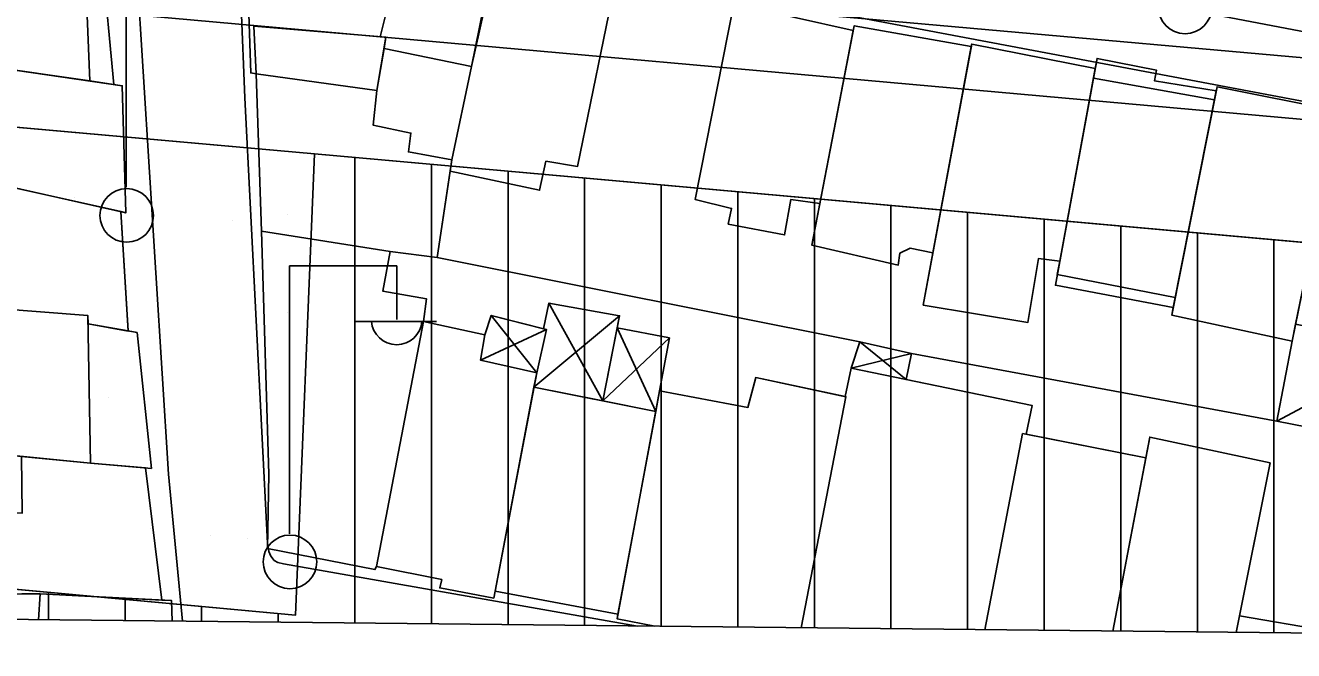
# Model space of a CAD drawing. Extents: x 417997 to 421451, y 4451742 to 4455216.
# Drawn here: x 421045.4 to 421128.2, y 4452223.3 to 4452264.1 of the extents above; entities that cross this region are included whole.
import ezdxf

# ---------------------------------------------------------------- set-up
doc = ezdxf.new("R2010")
doc.units = 0
for name, color, linetype in [('ADA', 7, 'Continuous'), ('ADAKENARI', 7, 'Continuous'), ('B_Mesken', 7, 'Continuous'), ('B_Sundurma', 7, 'Continuous'), ('B_Teras', 7, 'Continuous'), ('Default', 7, 'Continuous'), ('KALDIRIM', 7, 'Continuous'), ('PAFTALAMA', 7, 'Continuous'), ('PL_AYA_PARK_DINLENME', 7, 'Continuous'), ('PL_KON_MEV_450', 7, 'Continuous'), ('S_Elektrik_Diregi', 7, 'Continuous'), ('Sinir_Duvar_tek_tarafa_ait', 7, 'Continuous'), ('TR_PARKALANI', 7, 'Continuous'), ('TR_YUKSEKYOGUNKONUT', 7, 'Continuous'), ('Y_Lejant', 7, 'Continuous'), ('Yol_Sose', 7, 'Continuous')]:
    doc.layers.add(name, color=color, linetype=linetype)

# ---------------------------------------------------------------- blocks, each defined once
blk = doc.blocks.new('POINT_DISPLAY')
at = {"layer": 'Default'}
blk.add_line((0, 0), (0, 0), dxfattribs=at)

msp = doc.modelspace()

# ---------------------------------------------------------------- linework, layer by layer
at = {"layer": 'ADA'}
for p, q in [((421063.026, 4452225.61), (421064.281, 4452255.741)), ((421063.026, 4452225.61), (421064.281, 4452255.741)), ((421030.754, 4452228.602), (421063.026, 4452225.61)), ((421030.754, 4452228.602), (421063.026, 4452225.61))]:
    msp.add_line(p, q, dxfattribs=at)
at = {"layer": 'ADAKENARI'}
for p, q in [((421027.945, 4452258.992), (421064.281, 4452255.741)), ((421027.945, 4452258.992), (421064.281, 4452255.741)), ((421064.281, 4452255.741), (421150.123, 4452248.063)), ((421064.281, 4452255.741), (421150.123, 4452248.063))]:
    msp.add_line(p, q, dxfattribs=at)
at = {"layer": 'B_Mesken'}
for points in [[(421060.469, 4452260.986), (421060.11, 4452261.031), (421059.746, 4452271.968), (421070.473, 4452270.305), (421076.07, 4452269.08), (421074.521, 4452261.458), (421068.817, 4452262.64), (421068.349, 4452259.878)], [(421060.469, 4452260.986), (421060.11, 4452261.032), (421059.747, 4452271.968), (421070.473, 4452270.305), (421076.07, 4452269.08), (421074.521, 4452261.458), (421068.817, 4452262.641), (421068.349, 4452259.878)], [(421049.251, 4452269.073), (421049.616, 4452260.509), (421042.755, 4452261.509), (421040.818, 4452261.965), (421041.285, 4452264.398), (421042.322, 4452264.234), (421042.677, 4452265.916), (421042.393, 4452269.065)], [(421049.617, 4452260.51), (421042.755, 4452261.509), (421040.818, 4452261.965), (421041.285, 4452264.398), (421042.322, 4452264.234), (421042.677, 4452265.916), (421042.393, 4452269.066), (421049.251, 4452269.073)], [(421073.136, 4452254.615), (421078.965, 4452253.367), (421079.384, 4452255.265), (421081.451, 4452254.929), (421083.996, 4452267.349), (421076.168, 4452268.863), (421074.521, 4452261.458), (421073.25, 4452255.364)], [(421073.136, 4452254.615), (421073.25, 4452255.364), (421074.521, 4452261.458), (421076.168, 4452268.863), (421083.996, 4452267.349), (421081.451, 4452254.929), (421079.384, 4452255.265), (421078.965, 4452253.367)], [(421099.446, 4452263.801), (421091.642, 4452265.541), (421089.128, 4452252.761), (421091.497, 4452252.18), (421091.287, 4452251.158), (421094.964, 4452250.448), (421095.376, 4452252.777), (421097.262, 4452252.506)], [(421099.446, 4452263.801), (421097.262, 4452252.506), (421095.376, 4452252.777), (421094.964, 4452250.448), (421091.287, 4452251.158), (421091.497, 4452252.18), (421089.128, 4452252.761), (421091.642, 4452265.541)], [(421107.148, 4452262.754), (421099.509, 4452264.123), (421096.738, 4452249.794), (421102.383, 4452248.486), (421102.495, 4452249.266), (421103.163, 4452249.577), (421104.647, 4452249.279)], [(421107.148, 4452262.754), (421104.647, 4452249.28), (421103.163, 4452249.577), (421102.495, 4452249.266), (421102.383, 4452248.486), (421096.738, 4452249.794), (421097.262, 4452252.506), (421099.446, 4452263.801), (421099.509, 4452264.123)], [(421115.238, 4452261.32), (421107.179, 4452262.925), (421104.014, 4452245.866), (421110.842, 4452244.737), (421111.535, 4452248.91), (421112.927, 4452248.744)], [(421115.238, 4452261.32), (421112.927, 4452248.744), (421111.535, 4452248.91), (421110.842, 4452244.737), (421104.014, 4452245.866), (421104.647, 4452249.28), (421107.148, 4452262.754), (421107.179, 4452262.925)], [(421123.141, 4452259.876), (421119.115, 4452260.515), (421119.248, 4452261.21), (421115.361, 4452261.985), (421112.638, 4452247.17), (421120.335, 4452245.717)], [(421123.141, 4452259.876), (421120.335, 4452245.717), (421112.638, 4452247.17), (421112.927, 4452248.744), (421115.238, 4452261.32), (421115.361, 4452261.985), (421119.248, 4452261.21), (421119.115, 4452260.515)], [(421042.755, 4452261.509), (421042.858, 4452253.939), (421051.96, 4452251.903), (421051.72, 4452260.203)], [(421051.641, 4452251.975), (421043.899, 4452253.706), (421042.858, 4452253.939), (421042.755, 4452261.509), (421049.617, 4452260.51), (421051.72, 4452260.203), (421051.96, 4452251.903)], [(421068.349, 4452259.878), (421068.096, 4452257.63), (421070.562, 4452257.1), (421070.403, 4452255.877), (421073.25, 4452255.364), (421072.272, 4452248.972), (421069.211, 4452249.369), (421060.816, 4452250.693), (421060.469, 4452260.986)], [(421068.349, 4452259.878), (421068.096, 4452257.63), (421070.563, 4452257.101), (421070.403, 4452255.877), (421073.25, 4452255.364), (421073.136, 4452254.615), (421072.272, 4452248.972), (421069.211, 4452249.369), (421060.816, 4452250.693), (421060.469, 4452260.986)], [(421123.192, 4452260.134), (421120.236, 4452245.216), (421128.093, 4452243.518), (421131.177, 4452258.54)], [(421131.094, 4452258.136), (421128.318, 4452244.612), (421128.093, 4452243.518), (421120.236, 4452245.216), (421120.335, 4452245.717), (421123.141, 4452259.876), (421123.192, 4452260.134), (421131.177, 4452258.54)], [(421043.55, 4452245.653), (421043.02, 4452245.703), (421043.9, 4452253.713), (421051.64, 4452251.983), (421052.11, 4452244.173), (421049.49, 4452244.653), (421049.48, 4452245.183)], [(421051.641, 4452251.975), (421052.11, 4452244.178), (421049.49, 4452244.653), (421049.48, 4452245.183), (421043.55, 4452245.653), (421043.02, 4452245.703), (421043.078, 4452246.223), (421043.52, 4452250.253), (421043.899, 4452253.706)], [(421071.387, 4452244.796), (421071.581, 4452246.284), (421068.733, 4452246.785), (421069.211, 4452249.369), (421060.816, 4452250.693), (421061.282, 4452234.823), (421061.205, 4452229.964), (421068.217, 4452228.59), (421068.314, 4452228.8)], [(421071.387, 4452244.796), (421068.314, 4452228.8), (421068.217, 4452228.59), (421061.205, 4452229.964), (421061.282, 4452234.823), (421060.816, 4452250.693), (421069.211, 4452249.369), (421068.733, 4452246.786), (421071.581, 4452246.284)], [(421049.48, 4452245.183), (421049.49, 4452244.653), (421052.69, 4452244.073), (421053.63, 4452235.203), (421049.66, 4452235.543), (421043.72, 4452236.123), (421043.55, 4452245.653)], [(421052.11, 4452244.178), (421052.69, 4452244.073), (421053.63, 4452235.203), (421049.66, 4452235.543), (421045.15, 4452235.983), (421043.72, 4452236.123), (421043.713, 4452236.502), (421043.55, 4452245.653), (421049.48, 4452245.183), (421049.49, 4452244.653)], [(421068.314, 4452228.8), (421072.583, 4452227.937), (421072.452, 4452227.389), (421075.974, 4452226.733), (421078.782, 4452241.443), (421075.114, 4452242.269), (421075.383, 4452243.935), (421071.387, 4452244.796)], [(421075.383, 4452243.935), (421075.114, 4452242.269), (421078.782, 4452241.443), (421078.603, 4452240.506), (421076.06, 4452227.184), (421075.974, 4452226.733), (421072.452, 4452227.389), (421072.584, 4452227.937), (421068.314, 4452228.8), (421071.387, 4452244.796)], [(421086.547, 4452238.913), (421078.603, 4452240.506), (421076.06, 4452227.184), (421084.077, 4452225.677)], [(421083.095, 4452239.605), (421086.547, 4452238.913), (421084.077, 4452225.677), (421076.06, 4452227.184), (421078.603, 4452240.506)], [(421045.15, 4452235.983), (421045.19, 4452232.283), (421044.13, 4452232.313), (421044.119, 4452226.992), (421046.36, 4452227.003), (421054.31, 4452226.603), (421053.24, 4452235.233), (421049.66, 4452235.543)], [(421049.66, 4452235.543), (421053.24, 4452235.233), (421054.31, 4452226.603), (421046.36, 4452227.003), (421045.158, 4452226.997), (421044.119, 4452226.992), (421044.12, 4452227.294), (421044.13, 4452232.313), (421045.19, 4452232.283), (421045.15, 4452235.983)]]:
    msp.add_lwpolyline(points, close=True, dxfattribs=at)
for points in [[(421108.026, 4452224.661), (421110.497, 4452237.476), (421110.742, 4452237.427), (421111.118, 4452239.315), (421099.3, 4452241.748), (421098.909, 4452239.895), (421098.963, 4452239.883), (421096.051, 4452224.788)], [(421096.051, 4452224.788), (421098.963, 4452239.883), (421098.909, 4452239.895), (421099.3, 4452241.748), (421102.902, 4452241.006), (421111.118, 4452239.315), (421110.742, 4452237.427), (421110.497, 4452237.476), (421108.026, 4452224.661)], [(421096.051, 4452224.788), (421098.963, 4452239.883), (421093.075, 4452241.13), (421092.572, 4452239.182), (421086.798, 4452240.259), (421084.022, 4452225.382), (421086.495, 4452224.889)], [(421086.495, 4452224.889), (421084.022, 4452225.382), (421084.077, 4452225.677), (421086.547, 4452238.913), (421086.798, 4452240.259), (421092.572, 4452239.182), (421093.075, 4452241.13), (421098.909, 4452239.895), (421098.963, 4452239.883), (421096.051, 4452224.788)], [(421116.391, 4452224.573), (421118.538, 4452235.885), (421110.497, 4452237.476), (421108.026, 4452224.661)], [(421108.026, 4452224.661), (421110.497, 4452237.476), (421110.742, 4452237.427), (421118.539, 4452235.885), (421116.391, 4452224.573)], [(421124.436, 4452224.488), (421126.659, 4452235.56), (421118.797, 4452237.249), (421116.391, 4452224.573)], [(421116.391, 4452224.573), (421118.539, 4452235.885), (421118.797, 4452237.249), (421126.659, 4452235.56), (421124.654, 4452225.575), (421124.436, 4452224.488)], [(421046.251, 4452225.314), (421046.36, 4452227.003), (421054.93, 4452226.573), (421054.972, 4452225.222)], [(421046.252, 4452225.314), (421046.36, 4452227.003), (421054.31, 4452226.603), (421054.93, 4452226.573), (421054.972, 4452225.222)], [(421124.436, 4452224.488), (421124.654, 4452225.575), (421130.248, 4452224.619), (421130.737, 4452227.255), (421142.956, 4452224.771), (421145.439, 4452224.266)], [(421145.438, 4452224.266), (421130.737, 4452227.254), (421130.248, 4452224.619), (421124.654, 4452225.575), (421124.436, 4452224.488)]]:
    msp.add_lwpolyline(points, dxfattribs=at)
at = {"layer": 'B_Sundurma'}
for p, q in [((421083.096, 4452239.605), (421079.572, 4452246.001)), ((421078.782, 4452241.443), (421075.815, 4452245.191)), ((421084.193, 4452245.176), (421078.603, 4452240.506)), ((421079.421, 4452244.27), (421075.114, 4452242.269)), ((421084.036, 4452244.379), (421086.547, 4452238.913)), ((421087.448, 4452243.722), (421083.096, 4452239.605)), ((421102.902, 4452241.006), (421099.881, 4452243.476)), ((421099.3, 4452241.748), (421103.245, 4452242.705)), ((421136.107, 4452243.105), (421127.095, 4452238.289))]:
    msp.add_line(p, q, dxfattribs=at)
for points in [[(421083.096, 4452239.605), (421084.193, 4452245.176), (421079.572, 4452246.001), (421079.226, 4452244.32), (421079.421, 4452244.27), (421078.782, 4452241.443), (421078.603, 4452240.506)], [(421084.036, 4452244.379), (421083.095, 4452239.605), (421078.603, 4452240.506), (421078.782, 4452241.443), (421079.421, 4452244.27), (421079.226, 4452244.32), (421079.572, 4452246.001), (421084.193, 4452245.176)], [(421078.782, 4452241.443), (421079.421, 4452244.27), (421075.815, 4452245.191), (421075.383, 4452243.935), (421075.114, 4452242.269)], [(421079.226, 4452244.32), (421079.421, 4452244.27), (421078.782, 4452241.443), (421075.114, 4452242.269), (421075.383, 4452243.935), (421075.815, 4452245.191)], [(421087.448, 4452243.723), (421086.798, 4452240.259), (421086.547, 4452238.913), (421083.095, 4452239.605), (421084.036, 4452244.379)], [(421087.448, 4452243.722), (421084.036, 4452244.379), (421083.096, 4452239.605), (421086.547, 4452238.913), (421086.798, 4452240.259)], [(421136.107, 4452243.105), (421128.318, 4452244.612), (421128.093, 4452243.518), (421127.095, 4452238.289), (421134.895, 4452236.77)], [(421136.107, 4452243.105), (421134.895, 4452236.77), (421127.095, 4452238.289), (421128.093, 4452243.518), (421128.318, 4452244.612)], [(421099.3, 4452241.748), (421102.902, 4452241.006), (421103.245, 4452242.705), (421099.881, 4452243.476)], [(421102.902, 4452241.006), (421099.3, 4452241.748), (421099.881, 4452243.476), (421103.246, 4452242.705)]]:
    msp.add_lwpolyline(points, close=True, dxfattribs=at)
at = {"layer": 'B_Teras'}
for points in [[(421068.817, 4452262.64), (421074.521, 4452261.458), (421076.07, 4452269.08), (421070.473, 4452270.305), (421069.838, 4452266.772), (421069.438, 4452266.902), (421068.568, 4452263.4), (421068.941, 4452263.369)], [(421060.469, 4452260.986), (421068.349, 4452259.878), (421068.941, 4452263.369), (421060.318, 4452264.082)], [(421123.024, 4452259.288), (421115.124, 4452260.698), (421112.927, 4452248.744), (421112.767, 4452247.873), (421120.462, 4452246.355)], [(421043.55, 4452245.653), (421043.72, 4452236.123), (421049.66, 4452235.543), (421049.48, 4452245.183)]]:
    msp.add_lwpolyline(points, close=True, dxfattribs=at)
msp.add_lwpolyline([(421116.391, 4452224.573), (421118.538, 4452235.885), (421110.497, 4452237.476), (421108.026, 4452224.661)], dxfattribs=at)
at = {"layer": 'KALDIRIM'}
for p, q in [((420986.278, 4452270.751), (421154.009, 4452255.747)), ((420986.278, 4452270.751), (421154.009, 4452255.747)), ((421062.751, 4452267.926), (421157.982, 4452259.408)), ((421062.751, 4452267.926), (421157.982, 4452259.408))]:
    msp.add_line(p, q, dxfattribs=at)
at = {"layer": 'PAFTALAMA'}
msp.add_line((419108.72, 4452245.779), (421237.47, 4452223.295), dxfattribs=at)
msp.add_line((419108.72, 4452245.779), (421237.47, 4452223.295), dxfattribs=at)
at = {"layer": 'PL_AYA_PARK_DINLENME'}
msp.add_lwpolyline([(421027.945, 4452258.992), (421064.281, 4452255.741), (421063.026, 4452225.61), (421030.754, 4452228.602)], close=True, dxfattribs=at)
msp.add_lwpolyline([(421027.945, 4452258.992), (421064.281, 4452255.741), (421063.026, 4452225.61), (421030.754, 4452228.602)], close=True, dxfattribs=at)
at = {"layer": 'PL_KON_MEV_450'}
msp.add_line((420916.784, 4452226.682), (421143.639, 4452224.286), dxfattribs=at)
msp.add_line((420916.784, 4452226.682), (421143.639, 4452224.286), dxfattribs=at)
msp.add_lwpolyline([(421143.639, 4452224.286), (421154.248, 4452239.051), (421150.123, 4452248.063), (421064.281, 4452255.741), (421063.026, 4452225.61), (421030.754, 4452228.602), (421027.945, 4452258.992), (420921.334, 4452268.528), (420917.09, 4452229.003), (420916.784, 4452226.682)], dxfattribs=at)
msp.add_lwpolyline([(421143.639, 4452224.286), (421154.248, 4452239.051), (421150.123, 4452248.063), (421064.281, 4452255.741), (421063.026, 4452225.61), (421030.754, 4452228.602), (421027.945, 4452258.992), (420921.334, 4452268.528), (420917.09, 4452229.003), (420916.784, 4452226.682)], dxfattribs=at)
at = {"layer": 'S_Elektrik_Diregi'}
for p, q in [((421051.98, 4452253.563), (421051.98, 4452271.063)), ((421062.638, 4452230.927), (421062.638, 4452248.427)), ((421062.638, 4452248.427), (421069.638, 4452248.427)), ((421069.638, 4452244.927), (421069.638, 4452248.427)), ((421066.978, 4452244.787), (421072.228, 4452244.787))]:
    msp.add_line(p, q, dxfattribs=at)
for centre in [(421121.105, 4452265.345), (421052.016, 4452251.728), (421062.674, 4452229.092)]:
    msp.add_circle(centre, 1.75, dxfattribs=at)
msp.add_arc((421069.639, 4452244.94), 1.658, 184.83843, 355.14641, dxfattribs=at)
at = {"layer": 'Sinir_Duvar_tek_tarafa_ait'}
for points in [[(421049.281, 4452268.371), (421050.419, 4452268.403), (421051.168, 4452260.283)], [(421072.272, 4452248.972), (421099.881, 4452243.476)], [(421103.245, 4452242.705), (421127.095, 4452238.289)]]:
    msp.add_lwpolyline(points, dxfattribs=at)
at = {"layer": 'TR_YUKSEKYOGUNKONUT'}
for p, q in [((421066.907, 4452225.096), (421066.907, 4452255.507)), ((421066.907, 4452225.096), (421066.907, 4452255.507)), ((421071.907, 4452225.044), (421071.907, 4452255.059)), ((421071.907, 4452225.044), (421071.907, 4452255.059)), ((421076.907, 4452224.991), (421076.907, 4452254.612)), ((421076.907, 4452224.991), (421076.907, 4452254.612)), ((421081.907, 4452224.938), (421081.907, 4452254.165)), ((421081.907, 4452224.938), (421081.907, 4452254.165)), ((421086.907, 4452224.885), (421086.907, 4452253.718)), ((421086.907, 4452224.885), (421086.907, 4452253.718)), ((421091.907, 4452224.832), (421091.907, 4452253.27)), ((421091.907, 4452224.832), (421091.907, 4452253.27)), ((421096.907, 4452224.78), (421096.907, 4452252.823)), ((421096.907, 4452224.78), (421096.907, 4452252.823)), ((421101.907, 4452224.727), (421101.907, 4452252.376)), ((421101.907, 4452224.727), (421101.907, 4452252.376)), ((421106.907, 4452224.674), (421106.907, 4452251.929)), ((421106.907, 4452224.674), (421106.907, 4452251.929)), ((421111.907, 4452224.621), (421111.907, 4452251.481)), ((421111.907, 4452224.621), (421111.907, 4452251.481)), ((421116.907, 4452224.568), (421116.907, 4452251.034)), ((421116.907, 4452224.568), (421116.907, 4452251.034)), ((421121.907, 4452224.516), (421121.907, 4452250.587)), ((421121.907, 4452224.516), (421121.907, 4452250.587)), ((421126.907, 4452224.463), (421126.907, 4452250.14)), ((421126.907, 4452224.463), (421126.907, 4452250.14)), ((421046.907, 4452225.308), (421046.907, 4452227.105)), ((421046.907, 4452225.308), (421046.907, 4452227.105)), ((421051.907, 4452225.255), (421051.907, 4452226.641)), ((421051.907, 4452225.255), (421051.907, 4452226.641)), ((421056.907, 4452225.202), (421056.907, 4452226.178)), ((421056.907, 4452225.202), (421056.907, 4452226.178)), ((421061.907, 4452225.149), (421061.907, 4452225.714)), ((421061.907, 4452225.149), (421061.907, 4452225.714))]:
    msp.add_line(p, q, dxfattribs=at)
at = {"layer": 'Y_Lejant'}
msp.add_lwpolyline([(419138.442, 4455021.89), (421266.409, 4454999.402), (421237.471, 4452223.294), (419108.722, 4452245.778)], close=True, dxfattribs=at)
at = {"layer": 'Yol_Sose'}
for points in [[(421038.348, 4452334.095), (421045.384, 4452306.717), (421050.625, 4452283.426), (421052.685, 4452267.72), (421054.747, 4452234.825), (421055.663, 4452225.214)], [(421157.759, 4452333.778), (421150.936, 4452297.516), (421144.057, 4452262.324), (421143.817, 4452261.74), (421143.687, 4452261.517), (421143.484, 4452261.349), (421142.971, 4452261.205), (421142.395, 4452261.146), (421100.422, 4452269.165)], [(421085.365, 4452224.901), (421062.251, 4452228.963), (421061.88, 4452229.062), (421061.647, 4452229.192), (421061.415, 4452229.461), (421061.301, 4452229.781), (421061.21, 4452230.314), (421059.722, 4452259.414), (421059.237, 4452271.374), (421059.358, 4452271.778), (421059.476, 4452271.958), (421059.701, 4452272.115), (421060.065, 4452272.261), (421060.246, 4452272.323)], [(421060.246, 4452272.323), (421060.991, 4452272.231), (421085.474, 4452267.374), (421129.449, 4452259.068), (421164.878, 4452252.203), (421165.823, 4452251.864), (421166.203, 4452251.573), (421166.53, 4452251.177), (421166.589, 4452250.644), (421166.446, 4452250.047)]]:
    msp.add_lwpolyline(points, dxfattribs=at)

# ---------------------------------------------------------------- block references
at = {"layer": 'TR_PARKALANI', "xscale": 0.1, "yscale": 0.10000000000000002}
for p in [(421048.585, 4452252.93), (421048.585, 4452252.93), (421062.492, 4452251.806), (421062.492, 4452251.806), (421058.94, 4452251.384), (421058.94, 4452251.384), (421062.489, 4452245.401), (421062.489, 4452245.401), (421050.829, 4452239.8), (421050.829, 4452239.8), (421053.599, 4452231.289), (421053.599, 4452231.289), (421057.489, 4452230.82), (421057.489, 4452230.82), (421059.885, 4452230.629), (421059.885, 4452230.629)]:
    msp.add_blockref('POINT_DISPLAY', p, dxfattribs=at)

doc.saveas('drawing.dxf')
